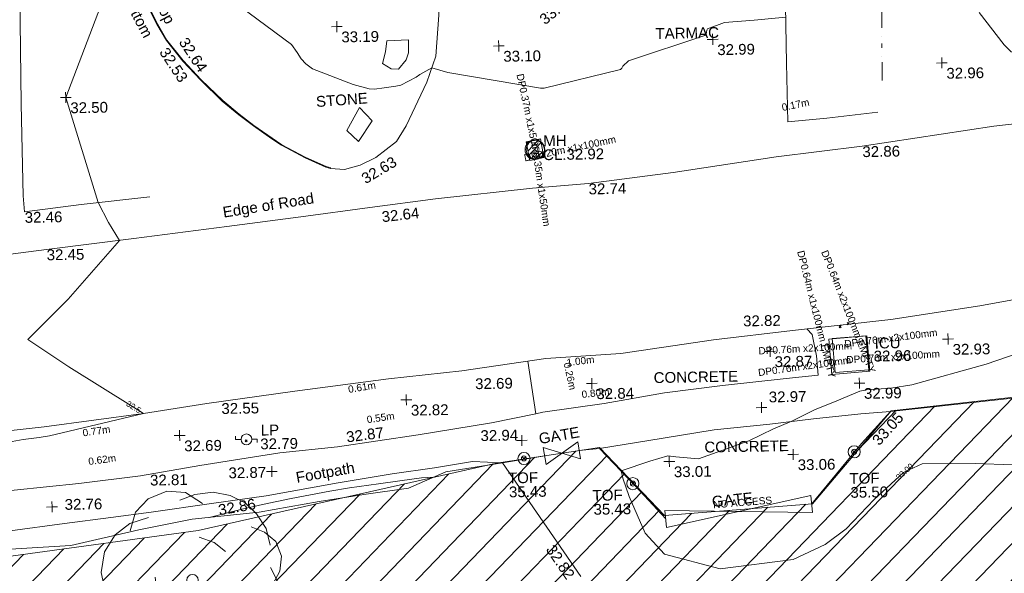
# Model space of a CAD drawing. Header units: millimetres. Extents: x -290717 to 520720, y -88450 to 287762.
# Tile 305 of 381: x 157145 to 191416, y 179781 to 199056. Entities that reach past the tile are written whole.
import ezdxf

# ---------------------------------------------------------------- set-up
doc = ezdxf.new("R2010")
doc.units = ezdxf.units.MM
for name, pattern in [('IMPORT-HIDDEN2 _3_', [4762.5, 3175, -1587.5]), ('IMPORT-UG_DRAINAGE_SURFACE_QLB4 _2_', [2700, 1500, -300.0000000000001, 0, -250, 150, -300.0000000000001, 0, -200]), ('IMPORT-UG_DRAINAGE_UNIDENTIFIED_QLB2 _2_', [2700, 1500, -300.0000000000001, 0, -250, 150, -300.0000000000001, 0, -200]), ('IMPORT-UG_ELEC_LV_QLB2 _2_', [2700, 1500, -300.0000000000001, 0, -250, 150, -300.0000000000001, 0, -200]), ('IMPORT-UG_ELEC_STREET LIGHTING_QLB2 _2_', [2700, 1500, -300.0000000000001, 0, -250, 150, -300.0000000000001, 0, -200])]:
    doc.linetypes.add(name, pattern=pattern)
for name, color, linetype, lineweight, true_color in [('00__TOPO__TOP_OF_FENCE_SYMBOL', 7, 'Continuous', 9, 0x666666), ('00_TOPO_FENCE', 7, 'Continuous', 9, 0x3f7f4f), ('00_TOPO_FOOTPATH', 7, 'Continuous', 9, 0xa50000), ('00_TOPO_FURN_LAMP_POST', 7, 'Continuous', 9, 0x666666), ('00_TOPO_GATE', 7, 'Continuous', 9, 0xa50000), ('00_TOPO_KERB_BOTTOM', 1, 'Continuous', 9, 0xff0000), ('00_TOPO_KERB_TOP', 7, 'Continuous', 9, 0xa500a5), ('00_TOPO_LEVEL_SPOT', 7, 'Continuous', 9, 0x666666), ('00_TOPO_ROAD_MARKING_WHITE_CONTINUOUS', 7, 'Continuous', 9, 0x999999), ('00_TOPO_SERV_IC', 5, 'Continuous', 9, 0x0000ff), ('00_TOPO_SERV_MH', 7, 'Continuous', 9, 0x666666), ('00_TOPO_TOP_OF_FENCE', 7, 'Continuous', 9, 0x666666), ('00_TOPO_TREE', 7, 'Continuous', 9, 0x666666), ('00_TOPO_VEGETATION', 7, 'Continuous', 9, 0x52a552), ('00_UAV_FENCE', 7, 'Continuous', 9, 0x264c2f), ('00_UAV_GATE', 7, 'Continuous', 9, 0xa50000), ('01_DTM_CONTOUR_MJR', 7, 'Continuous', 9, 0x7f3f00), ('01_DTM_CONTOUR_MJR_LABELS', 7, 'Continuous', 9, 0x7f3f00), ('01_DTM_CONTOUR_MNR', 7, 'Continuous', 9, 0xa5a552), ('01_DTM_CONTOUR_MNR_LABELS', 7, 'Continuous', 9, 0xa5a552), ('12333-PUM-2D-U-0001-C01 - Rev2_REVIT IMPORT_dwg', 7, 'Continuous', 9, 0x767676), ('PUM-CHAMBER EXTENTS', 6, 'IMPORT-HIDDEN2 _3_', 9, 0xff00ff), ('PUM-ELECTRIC-LV-QLB2', 1, 'IMPORT-UG_ELEC_LV_QLB2 _2_', 9, 0xff0000), ('PUM-ELECTRIC-MH', 1, 'Continuous', 9, 0xff0000), ('PUM-SURFACE-QLB4', 4, 'IMPORT-UG_DRAINAGE_SURFACE_QLB4 _2_', 9, 0x00ffff), ('PUM-UNABLE TO SURVEY', 190, 'Continuous', 9, 0x7f00ff), ('PUM-UNIDENTIFIED-QLB2', 150, 'IMPORT-UG_DRAINAGE_UNIDENTIFIED_QLB2 _2_', 9, 0x007fff)]:
    doc.layers.add(name, color=color, linetype=linetype, lineweight=lineweight, true_color=true_color)
for name, color, linetype, lineweight in [('00_TOPO_DRIVE_WAY', 7, 'Continuous', 9), ('00_TOPO_ROAD_EDGE', 7, 'Continuous', 9), ('00_TOPO_SURFACE', 7, 'Continuous', 9), ('00_TOPO_SURVEY_TEXT', 7, 'Continuous', 9), ('GEN-TEXT', 7, 'Continuous', 9)]:
    doc.layers.add(name, color=color, linetype=linetype, lineweight=lineweight)
doc.styles.add('Arial_1', font='arial.ttf', dxfattribs={"height": 250})
doc.styles.add('Swis721 Lt BT_1', font='swissl.ttf', dxfattribs={"height": 200})
doc.styles.add('Swis721 Lt BT_2', font='swissl.ttf', dxfattribs={"height": 375})

# ---------------------------------------------------------------- blocks, each defined once
blk = doc.blocks.new('12333-PUM-2D-U-0001-C01 - Rev2_REVIT IMPORT_dwg_CONIFEROUS_TREE_2-2077527-Site Location Plan Existing')
at = {"layer": '00_TOPO_TREE', "color": 254, "true_color": 0xcccccc, "flags": 128}
for points in [[(534066087.0929633, 725733843.0327543), (534066281.7199099, 725734491.7892429), (534066735.8494518, 725734945.9187847), (534067384.6059403, 725735205.42138), (534068033.3624287, 725735140.5457312), (534068617.2432683, 725734751.291838)], [(534067838.7354822, 725734881.043136), (534068357.7406729, 725735075.6700824), (534069006.4971614, 725735140.5457312), (534069590.3780012, 725735010.7944335), (534070109.3831918, 725734751.291838), (534070498.6370848, 725734362.037945), (534070823.0153292, 725733843.0327543), (534070952.7666268, 725733259.1519146)], [(534065503.2121236, 725731183.1311516), (534065178.8338795, 725731767.0119911), (534065049.0825817, 725732415.7684796), (534065178.8338795, 725733129.4006171), (534065568.0877725, 725733713.2814566), (534066087.0929633, 725734102.5353496), (534066735.8494518, 725734297.1622962)], [(534070304.0101385, 725733907.9084032), (534070758.1396804, 725733713.2814566), (534071147.3935735, 725733388.9032125), (534071342.0205199, 725732869.8980215), (534071277.1448711, 725732350.8928308), (534071017.6422758, 725731896.7632889)], [(534068487.4919707, 725733583.5301589), (534069006.4971614, 725733388.9032125), (534069395.7510545, 725733064.5249681)], [(534067384.6059403, 725731118.2555026), (534066995.3520472, 725731637.2606936), (534066930.4763982, 725732221.1415331)], [(534070952.7666268, 725732480.6441286), (534071212.2692223, 725731961.6389378), (534071277.1448711, 725731377.7580981), (534071147.3935735, 725730793.8772584), (534070823.0153292, 725730274.8720677), (534070368.8857872, 725729950.4938235), (534069849.8805965, 725729690.9912279)], [(534066800.7251006, 725729755.866877), (534066151.9686121, 725729820.7425258), (534065632.9634213, 725730145.12077), (534065308.5851771, 725730664.1259607), (534065243.7095283, 725731248.0068004), (534065438.3364747, 725731831.88764)], [(534069785.0049476, 725731377.7580981), (534069525.5023523, 725730923.6285561), (534069136.2484592, 725730599.2503119)], [(534070304.0101385, 725730145.12077), (534070109.3831918, 725729561.2399302), (534069655.25365, 725729171.9860373), (534069071.3728102, 725729042.2347397), (534068487.4919707, 725729301.737335)], [(534069265.9997569, 725729431.4886327), (534068876.7458637, 725729107.1103884), (534068357.7406729, 725728912.4834418), (534067838.7354822, 725728847.607793), (534067319.7302914, 725728912.4834418), (534066800.7251006, 725729171.9860373), (534066411.4712076, 725729496.3642814), (534066151.9686121, 725729950.4938235)]]:
    blk.add_lwpolyline(points, dxfattribs=at)
at = {"layer": '00_TOPO_TREE', "color": 254, "true_color": 0xcccccc}
blk.add_circle((534068227.9893752, 725732091.3902354), 200.1345612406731, dxfattribs=at)
blk = doc.blocks.new('12333-PUM-2D-U-0001-C01 - Rev2_REVIT IMPORT_dwg_MSL_Lamp_Post_SYM-2077199-Site Location Plan Existing')
at = {"layer": '00_TOPO_FURN_LAMP_POST', "color": 254, "true_color": 0xcccccc, "flags": 128}
for points in [[(-500.1060478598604, 0), (-1000.212095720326, 0), (-1000.212095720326, 316.7338303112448)], [(500.1060478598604, 0), (1000.21209571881, 0), (1000.21209571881, -316.7338303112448)]]:
    blk.add_lwpolyline(points, dxfattribs=at)
at = {"layer": '00_TOPO_FURN_LAMP_POST', "color": 254, "true_color": 0xcccccc}
blk.add_circle((0, 0), 500.1060478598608, dxfattribs=at)
blk = doc.blocks.new('12333-PUM-2D-U-0001-C01 - Rev2_REVIT IMPORT_dwg__U51-2077578-Site Location Plan Existing')
at = {"layer": '00_TOPO_GATE', "color": 9, "true_color": 0xe1aaaa, "flags": 128}
blk.add_lwpolyline([(42.30385725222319, -297.0023293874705), (-42.30385725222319, 297.0023293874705), (1241.721594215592, -126.1619294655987), (1157.113879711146, 467.8427293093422)], close=True, dxfattribs=at)
blk = doc.blocks.new('12333-PUM-2D-U-0001-C01 - Rev2_REVIT IMPORT_dwg__U52-2077579-Site Location Plan Existing')
at = {"layer": '00_TOPO_GATE', "color": 9, "true_color": 0xe1aaaa, "flags": 128}
blk.add_lwpolyline([(25.41827112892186, -298.9212463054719), (-25.41827112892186, 298.9212463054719), (5108.923205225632, 133.3461428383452), (5058.086662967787, 731.188635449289)], close=True, dxfattribs=at)
blk = doc.blocks.new('12333-PUM-2D-U-0001-C01 - Rev2_REVIT IMPORT_dwg_MM-2077200-Site Location Plan Existing')
at = {"layer": '00_TOPO_LEVEL_SPOT', "color": 254, "true_color": 0xcccccc, "flags": 128}
for points in [[(0, -500.0000000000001), (0, 0), (-500.0000000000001, 0)], [(500.0000000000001, 0), (0, 0), (0, 500.0000000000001)]]:
    blk.add_lwpolyline(points, dxfattribs=at)
blk = doc.blocks.new('12333-PUM-2D-U-0001-C01 - Rev2_REVIT IMPORT_dwg__U78-2077608-Site Location Plan Existing')
at = {"layer": '00_UAV_GATE', "color": 9, "true_color": 0xe1aaaa, "flags": 128}
blk.add_lwpolyline([(-25.41827112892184, 298.9212463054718), (25.41827112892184, -298.9212463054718), (-5108.923205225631, -133.3461428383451), (-5058.086662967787, -731.1886354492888)], close=True, dxfattribs=at)
blk = doc.blocks.new('12333-PUM-2D-U-0001-C01 - Rev2_REVIT IMPORT_dwg_MSL_Node_LineworkTOF-2077201-Site Location Plan Existing')
at = {"layer": '00__TOPO__TOP_OF_FENCE_SYMBOL', "color": 254, "true_color": 0xcccccc, "flags": 128}
for points in [[(165.3591892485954, 165.3591892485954), (0, 0), (-165.3591892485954, 165.3591892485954)], [(165.3591892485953, -165.3591892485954), (0, 0), (-165.3591892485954, -165.3591892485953)]]:
    blk.add_lwpolyline(points, dxfattribs=at)
at = {"layer": '00__TOPO__TOP_OF_FENCE_SYMBOL', "color": 254, "true_color": 0xcccccc}
for radius in [562.5594001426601, 233.853208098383]:
    blk.add_circle((0, 0), radius, dxfattribs=at)
blk = doc.blocks.new('12333-PUM-2D-U-0001-C01 - Rev2_REVIT IMPORT_dwg_MGS62954_T2_Galway_ITM_3d_Rev1-2077680-Site Location Plan Existing')
at = {"layer": '00_TOPO_DRIVE_WAY', "color": 254, "true_color": 0xcccccc, "flags": 128}
blk.add_lwpolyline([(534073280.3009452, 725746338.6143153), (534073770.0000001, 725746290), (534074320.0000001, 725746430.0000002), (534074870, 725746690.0000001), (534075600, 725747240), (534075938.809267, 725747779.4407593), (534076685.9490116, 725749289.2079414), (534077019.70601, 725750182.5762292), (534077139.2557638, 725751606.2204143), (534077218.7616687, 725753480.2500811), (534077512.5162544, 725756144.1425745), (534077657.5590022, 725758182.0650297), (534077717.5474094, 725760821.9770614), (534077725.1786704, 725761665.1181957)], dxfattribs=at)
at = {"layer": '00_TOPO_FENCE', "color": 254, "true_color": 0xcccccc}
blk.add_line((534080560.6465706, 725736199.7249339), (534079089.706109, 725735982.6870704), dxfattribs=at)
at = {"layer": '00_TOPO_FENCE', "color": 254, "true_color": 0xcccccc, "flags": 128}
for points in [[(534089819.8181641, 725734364.0279521), (534091587.8681737, 725736440.7020699), (534092625.7930987, 725737541.3462248), (534097629.2555963, 725737998.4735422), (534105021.721773, 725738801.3791058), (534107412.8342192, 725739013.897784), (534109747.2000771, 725739215.477581), (534111269.5559804, 725739309.8737594), (534111565.4135019, 725739349.1290561), (534112422.2685639, 725735423.3515906), (534113518.8731127, 725730255.5723001), (534114553.873535, 725720679.9188492)], [(534084736.3132299, 725733931.760563), (534083702.6926469, 725735094.4357015), (534082468.651852, 725736428.5140647), (534081760.0643075, 725736370.5653338)]]:
    blk.add_lwpolyline(points, dxfattribs=at)
at = {"layer": '00_TOPO_FOOTPATH', "color": 254, "true_color": 0xcccccc, "flags": 128}
for points in [[(534039046.7295879, 725732634.682044), (534039918.0689769, 725732881.3596417), (534041213.2158711, 725733101.4962702), (534042755.5193905, 725733281.3846718), (534045655.0099865, 725733545.9139354), (534048380.8926959, 725733805.3617029), (534051404.8877957, 725734133.4299015), (534054750.0257494, 725734498.1554894), (534057260.7288721, 725734766.131496), (534059525.9743461, 725734997.5792483), (534062080.0533819, 725735330.6792617), (534064331.4164699, 725735525.0418363), (534066478.1114933, 725735754.5814434), (534068550.0955523, 725736076.9933017), (534071346.7820883, 725736468.2548326), (534073354.2506836, 725736638.3443124), (534076166.4515932, 725737011.3752475), (534078730.935949, 725737383.9475698), (534080280.6208058, 725737676.7111665), (534080030.3167347, 725739507.5337886)], [(534082468.651852, 725736428.5140647), (534084689.8169116, 725736747.9614198), (534086474.9225988, 725737004.4299549), (534088413.2394424, 725737175.2506272), (534089936.6856776, 725737328.8929453), (534091592.3319272, 725737479.6838331), (534092625.7930987, 725737541.3462248)], [(534079089.706109, 725735982.6870704), (534078049.0715628, 725736054.328202), (534076720.3586649, 725735858.8648909), (534075238.7315319, 725735665.8502871), (534073356.8451687, 725735387.5688556), (534070846.5319447, 725734978.9219357), (534068931.1370717, 725734748.0802054), (534066834.2026293, 725734483.979869), (534065423.8192201, 725734321.7143017), (534063805.2035002, 725734136.6455272), (534061912.8399652, 725733916.8772883), (534060158.0540732, 725733719.7431765), (534058514.0457522, 725733545.5513664), (534057433.0991516, 725733432.1944396), (534056255.579345, 725733277.3455896), (534054571.737803, 725733115.0358073), (534052882.112075, 725732933.3238752), (534051040.8603336, 725732728.8830935), (534049097.738756, 725732519.9682964)]]:
    blk.add_lwpolyline(points, dxfattribs=at)
at = {"layer": '00_TOPO_KERB_BOTTOM', "color": 254, "true_color": 0xcccccc, "flags": 128}
blk.add_lwpolyline([(534065838.3181905, 725760740.7226655), (534065799.1205079, 725759194.8016272), (534065791.487749, 725758154.4794357), (534065800.1629184, 725757131.378562), (534065833.6194492, 725756558.5122267), (534065914.0596805, 725755764.9560561), (534066037.0400365, 725755100.3450953), (534066277.1672896, 725754102.5098011), (534066591.9311098, 725753200.5363208), (534066893.7027467, 725752380.3236535), (534067327.2768219, 725751466.4297684), (534067646.748593, 725750895.525858), (534068206.3052819, 725750165.177585), (534068816.5742817, 725749486.0097102), (534069556.3775342, 725748750.5794164), (534070122.1389512, 725748261.3916751), (534070623.0200642, 725747865.2375082), (534071254.2768873, 725747404.5746925), (534071584.7037773, 725747175.2943275), (534072401.0078501, 725746724.9256092), (534073124.5843185, 725746390.7934626), (534073280.3009452, 725746338.6143153)], dxfattribs=at)
at = {"layer": '00_TOPO_KERB_TOP', "color": 254, "true_color": 0xcccccc, "flags": 128}
blk.add_lwpolyline([(534065861.8482572, 725760740.1260476), (534065822.6559485, 725759194.4169425), (534065815.0261105, 725758154.4928796), (534065823.6947257, 725757132.1649911), (534065857.0877464, 725756560.3861178), (534065937.3799872, 725755768.2898979), (534066060.0708429, 725755105.2434567), (534066299.7771285, 725754109.1574683), (534066614.0893059, 725753208.4781964), (534066915.4249852, 725752389.450458), (534067348.2034689, 725751477.2335328), (534067666.462315, 725750908.4971491), (534068224.4291337, 725750180.2240171), (534068833.6389099, 725749502.2349511), (534069572.391483, 725748767.8491263), (534070137.144322, 725748279.5334556), (534070637.2635912, 725747883.9818422), (534071267.9256038, 725747423.7530924), (534071597.1308244, 725747195.3204333), (534072411.640578, 725746745.941671), (534073133.2834629, 725746412.7024121), (534073287.7794808, 725746360.932279)], dxfattribs=at)
at = {"layer": '00_TOPO_ROAD_EDGE', "color": 254, "true_color": 0xcccccc, "flags": 128}
for points in [[(534040523.8177791, 725741176.4420397), (534043224.1310788, 725741487.1613616), (534045496.3261999, 725741728.7199506), (534047933.3784135, 725741976.977214), (534050361.6183352, 725742193.0608929), (534052757.5622326, 725742470.2915022), (534055401.4840017, 725742761.796875), (534057815.2787915, 725743082.9169078), (534060459.857713, 725743363.8650292), (534063350.9367885, 725743693.149701), (534066397.7802785, 725744014.1670485), (534069642.2740194, 725744375.130102), (534072218.411917, 725744677.8328604), (534074625.9544624, 725744954.3059459), (534076917.8177825, 725745218.4599398), (534080295.6753604, 725745525.838803), (534082250.5037208, 725745657.2662455), (534085202.2732607, 725745987.2579671), (534088797.6026757, 725746477.4211591), (534091802.2110071, 725746788.8694601), (534096389.9130006, 725747409.4615898), (534098525.8160585, 725747617.4825693), (534099734.5972726, 725747771.1232321), (534100650.352259, 725747919.1199455)], [(534041730.4608015, 725735317.9832926), (534045072.4127669, 725735595.1421044), (534049166.8347232, 725736036.3873852), (534052077.9519004, 725736301.7413015), (534054047.129259, 725736498.4014407), (534056106.2844405, 725736767.9867526), (534058127.5571446, 725736994.8318716), (534060649.0315709, 725737281.643234), (534063155.7470049, 725737513.6608075), (534066625.2664149, 725737921.5449387), (534068829.5700359, 725738225.9236958), (534071903.0580063, 725738608.7035432), (534075175.8924517, 725738984.3894305), (534077729.599429, 725739211.8085356), (534080664.1829662, 725739589.0084883), (534083267.9059826, 725739718.0286187), (534086509.2554448, 725740143.6784401), (534089260.2899566, 725740412.9397565), (534092685.2740358, 725740739.9427481), (534095795.6566972, 725741161.9576116), (534099501.8009253, 725741771.7368618)]]:
    blk.add_lwpolyline(points, dxfattribs=at)
at = {"layer": '00_TOPO_ROAD_MARKING_WHITE_CONTINUOUS', "color": 254, "true_color": 0xcccccc, "flags": 128}
for points in [[(534092360, 725747970), (534090590, 725747790.0000001), (534089230, 725747680.0000002), (534089210.0000001, 725749730), (534089220, 725751730), (534089200.0000001, 725754120.0000001), (534089260.0000001, 725757040.0000001), (534089290.0000001, 725761320.0000001)], [(534062610.0000001, 725754820.0000001), (534062570.0000001, 725751630), (534062550.0000001, 725748760), (534062570.0000001, 725745570.0000001), (534062610.0000001, 725745010.0000001), (534064580.0000001, 725745230), (534066980, 725745460.0000001)]]:
    blk.add_lwpolyline(points, dxfattribs=at)
at = {"layer": '00_TOPO_SERV_IC', "color": 254, "true_color": 0xcccccc, "flags": 128}
blk.add_lwpolyline([(534090605.1545738, 725738857.9338602), (534091932.9973994, 725738951.7234424), (534091845.8776506, 725740185.5756443), (534090518.0348251, 725740091.7860618)], close=True, dxfattribs=at)
at = {"layer": '00_TOPO_SERV_MH', "color": 254, "true_color": 0xcccccc}
blk.add_circle((534080399.2391995, 725746865.958853), 335.1448687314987, dxfattribs=at)
at = {"layer": '00_TOPO_SURFACE', "color": 254, "true_color": 0xcccccc, "flags": 128}
for points in [[(534075974.874119, 725750079.3226221), (534075711.4212045, 725749754.5398184), (534075452.6728065, 725749771.0143085), (534075158.640536, 725749961.6476932), (534075262.2869112, 725750362.4779198), (534075321.0933653, 725750746.098188), (534076069.1114616, 725750774.3401711), (534076071.4637197, 725750320.1149455)], [(534074275.8637747, 725747263.7201141), (534074763.3322997, 725747975.3700188), (534074328.4667054, 725748441.5695574), (534073873.2693814, 725747654.9050217)]]:
    blk.add_lwpolyline(points, close=True, dxfattribs=at)
blk.add_lwpolyline([(534080280.6208058, 725737676.7111665), (534080525.8585052, 725737723.0410191), (534082657.7134101, 725737991.0207857), (534084771.6343562, 725738319.0004151), (534086791.0552496, 725738547.4308517), (534089015.7755635, 725738749.8005006), (534090127.5941032, 725738848.9961091), (534090076.0401391, 725739520.2983634), (534089941.943459, 725740269.4398012), (534089759.9385664, 725740460.6440922)], dxfattribs=at)
at = {"layer": '00_TOPO_VEGETATION', "color": 254, "true_color": 0xcccccc, "flags": 128}
blk.add_lwpolyline([(534079089.706109, 725735982.6870704), (534077107.4490384, 725735701.4455252), (534075803.4358929, 725735155.7743704), (534074242.3401212, 725734968.6056678), (534072688.4736475, 725734754.1856192), (534070589.9404671, 725734418.4856968), (534068254.1179713, 725734208.5613723), (534066393.0580396, 725733874.6943495), (534064009.6505664, 725733373.5769926), (534061509.3260654, 725733261.5801309), (534058971.5291822, 725733123.2938733), (534055743.4118702, 725732677.8974553), (534051215.1617922, 725732306.7433043)], dxfattribs=at)
at = {"layer": '00_UAV_FENCE', "color": 254, "true_color": 0xcccccc, "flags": 128}
blk.add_lwpolyline([(534081745.471, 725731978.5185), (534079089.706109, 725735982.6870704)], dxfattribs=at)
at = {"layer": '01_DTM_CONTOUR_MJR', "color": 254, "true_color": 0xcccccc, "flags": 128}
blk.add_lwpolyline([(534060745.5868335, 725736815.1004015), (534062417.377329, 725737088.4238113), (534062981.5871184, 725737149.8702947), (534063342.5864084, 725737201.0076169), (534066630.0000001, 725737920.0000001), (534066279.8529854, 725738146.4638842), (534064049.9583316, 725739588.6883888), (534062640.0000001, 725740570.0000002), (534064073.1642717, 725741950.8198096), (534065890.0000001, 725743960.0000002), (534065527.1165724, 725744595.1196605), (534065180.0000002, 725745290), (534064110, 725748970.0000001), (534065375.3838281, 725752117.0458037)], dxfattribs=at)
at = {"layer": '01_DTM_CONTOUR_MNR', "color": 254, "true_color": 0xcccccc, "flags": 128}
for points in [[(534096829.4413408, 725735611.6666666), (534095556.0399037, 725735679.7571421), (534093695.5706146, 725735693.0109348), (534093083.2517757, 725735431.150813), (534093036.4948574, 725735411.1550663), (534091999.8021109, 725734478.804184), (534091004.5335422, 725733479.5421181), (534090265.0323723, 725732944.6511443), (534089145.1956927, 725732447.2453448), (534086597.9221744, 725732162.7081757), (534084666.5523909, 725732707.3133285), (534084008.871722, 725733453.17721), (534083481.0042728, 725734740.7298917), (534083262.3498024, 725735378.7588936), (534083210.0000001, 725735630), (534084217.1990467, 725735957.2226439), (534084841.7829459, 725736127.6899226), (534085119.6564015, 725736085.5268037), (534085906.9555977, 725736000.8402803), (534087678.8919446, 725736602.9187045), (534088542.7013578, 725737000.8531672), (534089180.0000002, 725737260), (534089793.1680665, 725737556.6318974), (534089978.5554035, 725737638.4432285), (534090764.462625, 725737945.802331), (534091567.7017015, 725738267.8732165), (534091804.7722772, 725738311.2408625), (534092645.0721204, 725738343.8464195), (534093380.8237756, 725738452.7661586), (534095983.9373603, 725739123.3265313), (534097578.9663165, 725739640.9528741)], [(534097049.4304845, 725749970.4025462), (534096796.0221066, 725750231.8301884), (534095953.685253, 725751373.4830436)], [(534089220, 725751330.0000001), (534088111.365808, 725751240.6419389), (534087080.1074094, 725751182.1960951), (534086490.5945262, 725750967.7338334), (534086466.7307693, 725750922.1153847), (534086452.3440568, 725750856.7253273), (534086435.8449401, 725750782.1645805), (534086392.2070628, 725750740.301539), (534083715.208111, 725749902.5313258), (534083514.7867708, 725749725.5729939), (534083482.7143982, 725749651.4712826), (534083437.545733, 725749612.1741661), (534080761.8744014, 725749004.3218855), (534080636.5674392, 725749002.7640315), (534077424.2046391, 725749606.9659843), (534076870, 725749780.0000001), (534076451.5580854, 725749551.6237676), (534076313.2106165, 725749466.860323), (534075774.5985416, 725749196.6994482), (534075599.731072, 725749161.9085038), (534075194.8937573, 725749108.2026457), (534074860.592316, 725749070.0783752), (534074680.7212381, 725749082.2846771), (534074118.6153994, 725749248.4032704), (534072712.1222071, 725749813.1769384), (534072484.6312889, 725749999.7627356), (534072325.1190932, 725750173.7698808), (534072188.4073395, 725750398.3627734), (534071998.0963299, 725750675.9562825), (534069041.0710451, 725752962.657667)], [(534068848.2285606, 725734261.9550973), (534070003.8368936, 725734536.5264009), (534070710.4051126, 725734679.3340883), (534071710.4661247, 725734872.4417344), (534073064.1141157, 725735107.3627374), (534073751.9288729, 725735202.9430381), (534074762.2672065, 725735335.5870447), (534075506.4589631, 725735427.3320159), (534076257.3747249, 725735508.0025079), (534076696.1273216, 725735529.3257909)]]:
    blk.add_lwpolyline(points, dxfattribs=at)
at = {"xscale": 0.375, "yscale": 0.375, "zscale": 0.375}
for name, p in [('12333-PUM-2D-U-0001-C01 - Rev2_REVIT IMPORT_dwg_MM-2077200-Site Location Plan Existing', (534073585.6732311, 725751271.8974048)), ('12333-PUM-2D-U-0001-C01 - Rev2_REVIT IMPORT_dwg_MM-2077200-Site Location Plan Existing', (534079210.0000001, 725750500.0000001)), ('12333-PUM-2D-U-0001-C01 - Rev2_REVIT IMPORT_dwg_MM-2077200-Site Location Plan Existing', (534086660.0000001, 725750600)), ('12333-PUM-2D-U-0001-C01 - Rev2_REVIT IMPORT_dwg_MM-2077200-Site Location Plan Existing', (534094620, 725749640)), ('12333-PUM-2D-U-0001-C01 - Rev2_REVIT IMPORT_dwg_MM-2077200-Site Location Plan Existing', (534064110, 725748970)), ('12333-PUM-2D-U-0001-C01 - Rev2_REVIT IMPORT_dwg_MM-2077200-Site Location Plan Existing', (534094668.8689787, 725740024.5579108)), ('12333-PUM-2D-U-0001-C01 - Rev2_REVIT IMPORT_dwg_MM-2077200-Site Location Plan Existing', (534088466.5871824, 725739703.8054394)), ('12333-PUM-2D-U-0001-C01 - Rev2_REVIT IMPORT_dwg_MM-2077200-Site Location Plan Existing', (534082244.9516809, 725738696.7731147)), ('12333-PUM-2D-U-0001-C01 - Rev2_REVIT IMPORT_dwg_MM-2077200-Site Location Plan Existing', (534091557.1190047, 725738544.9732828)), ('12333-PUM-2D-U-0001-C01 - Rev2_REVIT IMPORT_dwg_MM-2077200-Site Location Plan Existing', (534075779.3803807, 725738235.9554523)), ('12333-PUM-2D-U-0001-C01 - Rev2_REVIT IMPORT_dwg_MM-2077200-Site Location Plan Existing', (534088135.284704, 725737751.8291192)), ('12333-PUM-2D-U-0001-C01 - Rev2_REVIT IMPORT_dwg_MM-2077200-Site Location Plan Existing', (534067868.0305274, 725737132.7662828)), ('12333-PUM-2D-U-0001-C01 - Rev2_REVIT IMPORT_dwg_MSL_Lamp_Post_SYM-2077199-Site Location Plan Existing', (534070191.1176609, 725736957.9711876)), ('12333-PUM-2D-U-0001-C01 - Rev2_REVIT IMPORT_dwg_MM-2077200-Site Location Plan Existing', (534079772.6815419, 725736755.6818259)), ('12333-PUM-2D-U-0001-C01 - Rev2_REVIT IMPORT_dwg_MSL_Node_LineworkTOF-2077201-Site Location Plan Existing', (534079838.3456478, 725736124.5310098)), ('12333-PUM-2D-U-0001-C01 - Rev2_REVIT IMPORT_dwg_MM-2077200-Site Location Plan Existing', (534089208.181461, 725736102.8178804)), ('12333-PUM-2D-U-0001-C01 - Rev2_REVIT IMPORT_dwg_MSL_Node_LineworkTOF-2077201-Site Location Plan Existing', (534091331.3366421, 725736156.2188689)), ('12333-PUM-2D-U-0001-C01 - Rev2_REVIT IMPORT_dwg_MM-2077200-Site Location Plan Existing', (534071054.4401144, 725735822.4562966)), ('12333-PUM-2D-U-0001-C01 - Rev2_REVIT IMPORT_dwg_MM-2077200-Site Location Plan Existing', (534084894.4910212, 725735932.1398183)), ('12333-PUM-2D-U-0001-C01 - Rev2_REVIT IMPORT_dwg_MSL_Node_LineworkTOF-2077201-Site Location Plan Existing', (534083612.4584665, 725735183.6709279)), ('12333-PUM-2D-U-0001-C01 - Rev2_REVIT IMPORT_dwg_MM-2077200-Site Location Plan Existing', (534063384.0617037, 725734724.0045935))]:
    blk.add_blockref(name, p, dxfattribs=at)
for name, p in [('12333-PUM-2D-U-0001-C01 - Rev2_REVIT IMPORT_dwg__U51-2077578-Site Location Plan Existing', (534080560.6465706, 725736199.7249339)), ('12333-PUM-2D-U-0001-C01 - Rev2_REVIT IMPORT_dwg_CONIFEROUS_TREE_2-2077527-Site Location Plan Existing', (0, 0)), ('12333-PUM-2D-U-0001-C01 - Rev2_REVIT IMPORT_dwg__U52-2077579-Site Location Plan Existing', (534084736.3132299, 725733931.760563)), ('12333-PUM-2D-U-0001-C01 - Rev2_REVIT IMPORT_dwg__U78-2077608-Site Location Plan Existing', (534089819.8181641, 725734364.0279521))]:
    blk.add_blockref(name, p)
at = {"layer": '00_TOPO_DRIVE_WAY', "color": 251, "true_color": 0x666666, "insert": (534074306.2755787, 725746091.0285292), "char_height": 375, "width": 1495.902363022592, "attachment_point": 1, "rotation": 29.775415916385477, "line_spacing_factor": 1.005061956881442, "style": 'Swis721 Lt BT_2'}
blk.add_mtext('32.63', dxfattribs=at)
at = {"layer": '00_TOPO_FENCE', "color": 251, "true_color": 0x666666, "insert": (534091932.8554118, 725736587.8371872), "char_height": 375, "width": 1495.902363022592, "attachment_point": 1, "rotation": 46.890327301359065, "line_spacing_factor": 1.005061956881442, "style": 'Swis721 Lt BT_2'}
blk.add_mtext('33.05', dxfattribs=at)
at = {"layer": '00_TOPO_FOOTPATH', "color": 251, "true_color": 0x666666, "char_height": 375, "attachment_point": 1, "line_spacing_factor": 1.005061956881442, "style": 'Swis721 Lt BT_2'}
for s, insert, width, rotation in [('32.87', (534073647.0761648, 725737162.4243445), 1495.902363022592, 6.222847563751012), ('Footpath', (534071863.1193348, 725735783.40648), 2436.183848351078, 8.938448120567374), ('32.86', (534069144.1582443, 725734700.1228925), 1495.902363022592, 8.871243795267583)]:
    blk.add_mtext(s, dxfattribs=dict(at, insert=insert, width=width, rotation=rotation))
at = {"layer": '00_TOPO_FOOTPATH', "color": 251, "true_color": 0x666666, "insert": (534066810.2836827, 725735783.0309007), "char_height": 375, "width": 1495.902363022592, "attachment_point": 1, "line_spacing_factor": 1.005061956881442, "style": 'Swis721 Lt BT_2'}
blk.add_mtext('32.81', dxfattribs=at)
at = {"layer": '00_TOPO_FURN_LAMP_POST', "char_height": 375, "attachment_point": 1, "line_spacing_factor": 1.005061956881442, "style": 'Swis721 Lt BT_2'}
for s, insert, width in [('LP', (534070694.6467791, 725737456.4341546), 707.5855621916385), ('32.79', (534070669.875587, 725736977.978775), 1495.902363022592)]:
    blk.add_mtext(s, dxfattribs=dict(at, insert=insert, width=width))
at = {"layer": '00_TOPO_GATE', "color": 251, "true_color": 0x666666, "insert": (534080341.9114931, 725736985.8434331), "char_height": 375, "width": 1567.13580888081, "attachment_point": 1, "rotation": 8.740375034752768, "line_spacing_factor": 1.005061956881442, "style": 'Swis721 Lt BT_2'}
blk.add_mtext('GATE', dxfattribs=at)
at = {"layer": '00_TOPO_KERB_BOTTOM', "color": 251, "true_color": 0x666666, "char_height": 375, "attachment_point": 1, "line_spacing_factor": 1.005061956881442, "style": 'Swis721 Lt BT_2'}
for s, insert, width, rotation in [('Kerb Bottom', (534065902.2577008, 725753728.5499257), 3414.456504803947, 296.4596538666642), ('33.21', (534080603.0803642, 725751484.2223319), 1495.902363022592, 38.13216603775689), ('32.53', (534067692.8498038, 725750692.1330874), 1495.902363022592, 302.5375278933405)]:
    blk.add_mtext(s, dxfattribs=dict(at, insert=insert, width=width, rotation=rotation))
at = {"layer": '00_TOPO_KERB_TOP', "color": 251, "true_color": 0x666666, "char_height": 375, "attachment_point": 1, "line_spacing_factor": 1.005061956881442, "style": 'Swis721 Lt BT_2'}
for s, insert, width, rotation in [('Kerb Top', (534067020.4029863, 725753522.3738472), 2493.170605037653, 296.4596538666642), ('32.64', (534068378.9779093, 725751031.929173), 1495.902363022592, 302.5375278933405)]:
    blk.add_mtext(s, dxfattribs=dict(at, insert=insert, width=width, rotation=rotation))
at = {"layer": '00_TOPO_LEVEL_SPOT', "char_height": 375, "width": 1495.902363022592, "attachment_point": 1, "line_spacing_factor": 1.005061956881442, "style": 'Swis721 Lt BT_2'}
for s, insert in [('33.19', (534073738.526938, 725751094.9039228)), ('32.99', (534086812.8269378, 725750423.0039226)), ('33.10', (534079362.8269379, 725750323.0039225)), ('32.96', (534094772.8269377, 725749463.0039226)), ('32.50', (534064262.8269378, 725748793.0039227)), ('32.93', (534094821.7269379, 725739847.6039225)), ('32.87', (534088619.4269378, 725739526.8039225)), ('32.84', (534082397.8269378, 725738519.8039227)), ('32.99', (534091709.9269377, 725738368.0039226)), ('32.82', (534075932.2269377, 725738059.0039225)), ('32.97', (534088394.7557679, 725738303.0412577)), ('32.94', (534078338.7106506, 725737132.7822001)), ('32.69', (534068020.8269377, 725736955.8039225)), ('32.87', (534069546.3337063, 725735988.5874349)), ('33.01', (534085047.3269379, 725735755.1039226)), ('33.06', (534089361.0269377, 725735925.8039225)), ('32.76', (534063824.504968, 725734989.2154404))]:
    blk.add_mtext(s, dxfattribs=dict(at, insert=insert))
at = {"layer": '00_TOPO_ROAD_EDGE', "color": 251, "true_color": 0x666666, "char_height": 375, "width": 1495.902363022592, "attachment_point": 1, "line_spacing_factor": 1.005061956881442, "style": 'Swis721 Lt BT_2'}
for s, insert in [('32.86', (534091802.2000001, 725746784.1296079)), ('32.74', (534082250.5000001, 725745652.5296079)), ('32.45', (534063350.9000001, 725743688.3296078)), ('32.82', (534087547.6746203, 725740963.9074317)), ('32.69', (534078183.5804493, 725738941.4140358)), ('32.55', (534069338.9388006, 725738232.1949624))]:
    blk.add_mtext(s, dxfattribs=dict(at, insert=insert))
at = {"layer": '00_TOPO_ROAD_EDGE', "color": 251, "true_color": 0x666666, "char_height": 375, "attachment_point": 1, "line_spacing_factor": 1.005061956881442, "style": 'Swis721 Lt BT_2'}
for s, insert, width, rotation in [('Edge of Road', (534069481.8988897, 725745060.4189183), 3746.879252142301, 8.08294281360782), ('32.64', (534075017.3263097, 725744807.1508714), 1495.902363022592, 5.52810493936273)]:
    blk.add_mtext(s, dxfattribs=dict(at, insert=insert, width=width, rotation=rotation))
at = {"layer": '00_TOPO_ROAD_MARKING_WHITE_CONTINUOUS', "color": 251, "true_color": 0x666666, "insert": (534062610.0000001, 725745005.2296079), "char_height": 375, "width": 1495.902363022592, "attachment_point": 1, "line_spacing_factor": 1.005061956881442, "style": 'Swis721 Lt BT_2'}
blk.add_mtext('32.46', dxfattribs=at)
at = {"layer": '00_TOPO_SERV_IC', "color": 251, "true_color": 0x666666, "char_height": 375, "attachment_point": 1, "line_spacing_factor": 1.005061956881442, "style": 'Swis721 Lt BT_2'}
for s, insert, width in [('ICU', (534092112.6322682, 725740112.877588), 1021.012723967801), ('32.96', (534092070.5673471, 725739660.9353901), 1495.902363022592)]:
    blk.add_mtext(s, dxfattribs=dict(at, insert=insert, width=width))
at = {"layer": '00_TOPO_SERV_MH', "char_height": 375, "attachment_point": 1, "line_spacing_factor": 1.005061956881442, "style": 'Swis721 Lt BT_2'}
for s, insert, width in [('MH', (534080701.8338561, 725747358.0788128), 949.779278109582), ('CL:32.92', (534080686.3005164, 725746871.5814818), 2440.932744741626)]:
    blk.add_mtext(s, dxfattribs=dict(at, insert=insert, width=width))
at = {"layer": '00_TOPO_SURVEY_TEXT', "color": 251, "true_color": 0x666666, "char_height": 375, "attachment_point": 1, "line_spacing_factor": 1.005061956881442, "style": 'Swis721 Lt BT_2'}
for s, insert, width in [('TARMAC', (534084671.4, 725751025.0296079), 2450.430537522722), ('CONCRETE', (534084399.5000002, 725739045.6296078), 3286.236302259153), ('CONCRETE', (534086123.0722952, 725736596.6035194), 3286.236302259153)]:
    blk.add_mtext(s, dxfattribs=dict(at, insert=insert, width=width))
at = {"layer": '00_TOPO_SURVEY_TEXT', "color": 251, "true_color": 0x666666, "insert": (534072808.3281633, 725748858.2745358), "char_height": 375, "width": 2008.783173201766, "attachment_point": 1, "rotation": 3.160157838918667, "line_spacing_factor": 1.005061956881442, "style": 'Swis721 Lt BT_2'}
blk.add_mtext('STONE', dxfattribs=at)
at = {"layer": '00_TOPO_TOP_OF_FENCE', "char_height": 375, "attachment_point": 1, "line_spacing_factor": 1.005061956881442, "style": 'Swis721 Lt BT_2'}
for s, insert, width in [('TOF', (534079269.6184949, 725735641.3264004), 1163.479615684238), ('TOF', (534091153.4929422, 725735417.2211331), 1163.479615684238), ('35.43', (534079295.211202, 725735155.4197901), 1495.902363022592), ('TOF', (534082201.750403, 725734983.02762), 1163.479615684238), ('35.50', (534091179.0856491, 725734931.314523), 1495.902363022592), ('35.43', (534082227.34311, 725734497.1210097), 1495.902363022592)]:
    blk.add_mtext(s, dxfattribs=dict(at, insert=insert, width=width))
at = {"layer": '00_UAV_FENCE', "color": 251, "true_color": 0x666666, "insert": (534080839.6254041, 725733150.0123473), "char_height": 375, "width": 1495.902363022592, "attachment_point": 1, "rotation": 303.3791577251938, "line_spacing_factor": 1.005061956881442, "style": 'Swis721 Lt BT_2'}
blk.add_mtext('32.82', dxfattribs=at)
at = {"layer": '00_UAV_GATE', "color": 251, "true_color": 0x666666, "insert": (534086337.6207234, 725734693.3066027), "char_height": 375, "width": 1567.13580888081, "attachment_point": 1, "rotation": 4.804783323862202, "line_spacing_factor": 1.005061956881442, "style": 'Swis721 Lt BT_2'}
blk.add_mtext('GATE', dxfattribs=at)
at = {"layer": '01_DTM_CONTOUR_MJR_LABELS', "color": 251, "true_color": 0x666666, "insert": (534066342.3267008, 725738237.8072947), "char_height": 200, "width": 620.5117196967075, "attachment_point": 2, "rotation": 327.1065040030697, "line_spacing_factor": 1.005061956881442, "style": 'Swis721 Lt BT_1'}
blk.add_mtext('32.5', dxfattribs=at)
at = {"layer": '01_DTM_CONTOUR_MNR_LABELS', "color": 251, "true_color": 0x666666, "insert": (534093010.8425824, 725735514.7895368), "char_height": 200, "width": 797.8007824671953, "attachment_point": 2, "rotation": 41.02461486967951, "line_spacing_factor": 1.005061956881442, "style": 'Swis721 Lt BT_1'}
blk.add_mtext('33.00', dxfattribs=at)
blk = doc.blocks.new('12333-PUM-2D-U-0001-C01 - Rev2_REVIT IMPORT_dwg-1620468-Site Location Plan Existing')
at = {"layer": 'PUM-CHAMBER EXTENTS', "true_color": 0xffaaff}
h = blk.add_hatch(dxfattribs=at)
h.set_pattern_fill('FP_3', color=211, style=0, pattern_type=2)
h.set_pattern_definition([(45, (-533641079.65, -725615854.3560001), (-265.1650429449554, 265.1650429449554), []), (45, (-533640902.873, -725615854.3560001), (-265.1650429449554, 265.1650429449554), [])])
h.paths.add_polyline_path([(439139.3501529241, 130642.6438213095), (439634.3501529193, 130733.6438213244), (439525.3501528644, 131386.6438213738), (439030.350152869, 131295.6438213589)])
at = {"layer": 'PUM-CHAMBER EXTENTS', "true_color": 0xfff4d4}
h = blk.add_hatch(dxfattribs=at)
h.set_pattern_fill('FP_14', style=0, pattern_type=2)
h.set_pattern_definition([(45, (-533641079.65, -725615854.3560001), (-618.7184335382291, 618.7184335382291), [])])
h.paths.add_polyline_path([(403919.3501528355, 57112.64382128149), (422583.3501528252, 59059.64382132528), (425379.3501529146, 57266.64382137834), (446445.3501529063, 59135.6438213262), (445962.3501528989, 65972.64382138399), (472441.3501528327, 70954.64382134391), (475862.3501529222, 83851.64382134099), (472404.3501529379, 114549.643821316), (470529.3501529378, 123488.6438213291), (451569.3501528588, 121705.6438213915), (448766.3501529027, 118521.6438213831), (443614.3501529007, 118196.6438213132), (441393.3501528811, 120608.6438213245), (437801.3501529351, 120123.6438213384), (427379.3501529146, 117955.6438213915), (414454.350152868, 116426.6438212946), (403467.3501529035, 115261.6438213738), (398244.3501529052, 114380.6438213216), (392331.3501528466, 110751.6438213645), (389433.3501529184, 106835.6438212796), (388966.3501528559, 103227.6438213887), (391008.3501528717, 96414.64382130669), (397227.3501529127, 88458.64382130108), (396038.3501528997, 85269.64382128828), (397110.6486418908, 81772.81873260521), (398121.3501528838, 78636.64382137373), (399845.3501529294, 78913.64382137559), (400589.3501528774, 74987.64382128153), (403494.5639885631, 59392.83982322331)])
at = {"layer": 'GEN-TEXT', "color": 253, "true_color": 0xaaaaaa}
for p, q in [((450088.9948138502, 124731.2884823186), (450159.7054919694, 124801.9991604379)), ((450159.7054919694, 124731.2884823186), (450088.9948138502, 124801.9991604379)), ((449803.9948138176, 124631.2884822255), (449874.7054919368, 124701.9991603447)), ((449874.7054919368, 124631.2884822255), (449803.9948138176, 124701.9991603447)), ((429067.9948137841, 121020.2884823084), (429138.7054919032, 121090.9991604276)), ((429138.7054919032, 121020.2884823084), (429067.9948137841, 121090.9991604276))]:
    blk.add_line(p, q, dxfattribs=at)
at = {"layer": 'PUM-CHAMBER EXTENTS', "color": 211, "linetype": 'Continuous', "true_color": 0xffaaff, "flags": 128}
blk.add_lwpolyline([(439139.3501529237, 130642.6438213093), (439030.3501528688, 131295.6438213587), (439525.3501528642, 131386.6438213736), (439634.3501529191, 130733.6438213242)], close=True, dxfattribs=at)
at = {"layer": 'PUM-ELECTRIC-MH', "color": 21, "true_color": 0xffaaaa, "flags": 128}
blk.add_lwpolyline([(449553.3501529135, 124263.6438213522), (450726.3501528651, 124335.6438212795), (450813.3501529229, 123142.6438213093), (449640.3501528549, 123070.6438212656)], close=True, dxfattribs=at)
at = {"layer": 'PUM-ELECTRIC-MH', "color": 21, "true_color": 0xffaaaa}
blk.add_circle((439345.9332042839, 131017.9560998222), 323.3161540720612, dxfattribs=at)
at = {"layer": 'PUM-SURFACE-QLB4', "color": 131, "true_color": 0xaaffff}
blk.add_line((451501.4441034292, 136547.8829767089), (451449.3685180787, 133214.9182913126), dxfattribs=at)
at = {"layer": 'PUM-UNABLE TO SURVEY', "color": 7, "true_color": 0xfff4d4, "flags": 128}
blk.add_lwpolyline([(399850.549107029, 78886.2095555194), (399845.3501529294, 78913.64382137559), (398121.3501528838, 78636.64382137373), (397043.3501529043, 81981.64382134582), (396038.3501528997, 85269.64382128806), (397227.3501529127, 88458.64382130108), (391008.3501528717, 96414.64382130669), (388966.3501528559, 103227.6438213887), (389433.3501529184, 106835.6438212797), (392331.3501528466, 110751.6438213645), (398244.3501529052, 114380.6438213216), (403467.3501529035, 115261.6438213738), (414454.350152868, 116426.6438212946), (427379.3501529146, 117955.6438213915), (437801.3501529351, 120123.6438213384), (441393.3501528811, 120608.6438213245), (443614.3501529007, 118196.6438213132), (448766.3501529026, 118521.6438213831), (451569.3501528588, 121705.6438213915), (470529.3501529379, 123488.6438213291), (472404.3501529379, 114549.643821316), (475862.3501529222, 83851.64382134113), (472441.3501528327, 70954.64382134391)], dxfattribs=at)
blk.add_blockref('12333-PUM-2D-U-0001-C01 - Rev2_REVIT IMPORT_dwg_MGS62954_T2_Galway_ITM_3d_Rev1-2077680-Site Location Plan Existing', (-533641079.6498471, -725615854.3561786))
at = {"layer": 'PUM-ELECTRIC-LV-QLB2', "char_height": 250, "attachment_point": 2, "line_spacing_factor": 0.9417779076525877, "style": 'Arial_1'}
for s, insert, width, rotation in [('DP0.37m x1x50mm', (439266.3662310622, 132181.9482506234), 3660.660753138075, 280.950274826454), ('0.17m', (448400.7331229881, 132543.8302151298), 1160.025439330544, 10.687781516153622), ('DP0.20m x1x100mm', (440522.2187387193, 131156.7027821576), 3893.2779916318, 10.687781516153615), ('DP0.35m x1x50mm', (439630.2040994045, 129877.6099402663), 3660.660753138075, 277.31315514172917), ('DP0.64m x1x100mm EMPTY', (449147.7910630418, 125142.0660846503), 5438.958326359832, 283.0586957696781), ('DP0.64m x2x100mm EMPTY', (450258.4509318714, 125233.0009404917), 5438.958326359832, 290.61721941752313), ('DP0.76m x2x100mm', (451586.5118292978, 124362.5789581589), 3893.2779916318, 6.1553208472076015), ('DP0.76m x2x100mm', (448608.862533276, 124060.591284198), 3893.2779916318, 2.2086599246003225), ('1.00m', (440772.4533462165, 123757.1810243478), 1160.025439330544, 5.824679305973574), ('DP0.76m x2x100mm', (451661.6522096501, 123712.6467673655), 3893.2779916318, 2.7710625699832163), ('0.26m', (440534.2729847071, 123132.1554816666), 1160.025439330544, 281.1666762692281), ('DP0.76m x2x100mm', (448563.374749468, 123436.6558817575), 3893.2779916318, 6.898186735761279), ('0.61m', (433143.5953893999, 122974.9543810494), 1160.025439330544, 8.324802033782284), ('0.80m', (441274.5954156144, 122635.2720028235), 1160.025439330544, 5.5779309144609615), ('0.55m', (433777.5530858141, 121902.8833466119), 1160.025439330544, 7.57803824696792), ('0.77m', (423881.6961333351, 121611.2869074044), 1160.025439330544, 7.0552145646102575), ('0.62m', (424062.291590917, 120610.3600807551), 1160.025439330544, 6.956231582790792)]:
    blk.add_mtext(s, dxfattribs=dict(at, insert=insert, width=width, rotation=rotation))
at = {"layer": 'PUM-UNIDENTIFIED-QLB2', "insert": (446331.3353163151, 118733.8174297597), "char_height": 250, "width": 2454.724016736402, "attachment_point": 2, "rotation": 3.60956657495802, "line_spacing_factor": 0.9417779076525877, "style": 'Arial_1'}
blk.add_mtext('NO ACCESS', dxfattribs=at)

msp = doc.modelspace()

# ---------------------------------------------------------------- block references
at = {"layer": '12333-PUM-2D-U-0001-C01 - Rev2_REVIT IMPORT_dwg', "color": 254, "linetype": 'IMPORT-UG_ELEC_STREET LIGHTING_QLB2 _2_', "true_color": 0xffd4d4, "rotation": 0.9999999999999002}
msp.add_blockref('12333-PUM-2D-U-0001-C01 - Rev2_REVIT IMPORT_dwg-1620468-Site Location Plan Existing', (-261895.0770586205, 55869.5817132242), dxfattribs=at)

doc.saveas('drawing.dxf')
